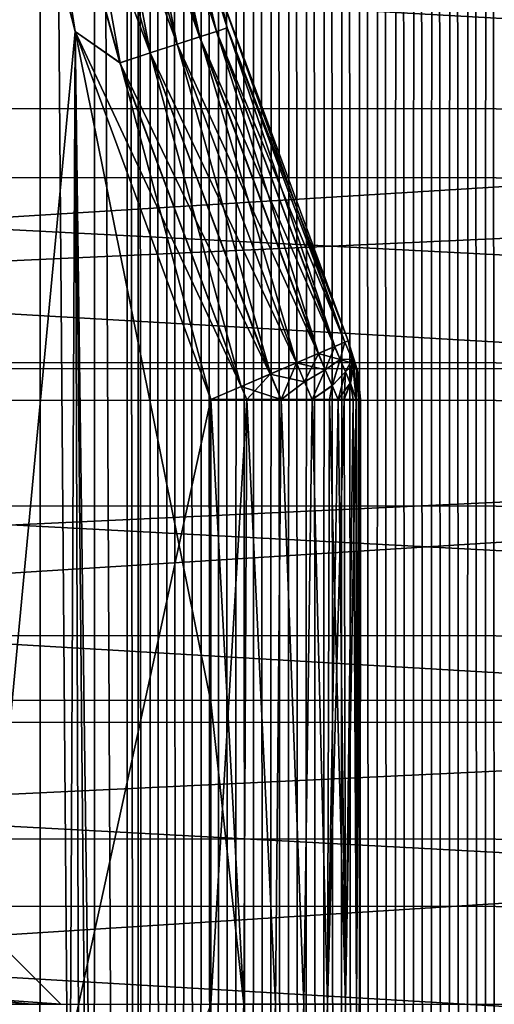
# Model space of a CAD drawing. Header units: metres. Extents: x -205 to 205, y -104 to 104.
# Tile 333 of 656: x -68.68 to -65.51, y 0.04 to 6.62. Entities that reach past the tile are written whole.
import ezdxf

# ---------------------------------------------------------------- set-up
doc = ezdxf.new("R2010")
doc.units = ezdxf.units.M
doc.layers.add('solid_01_2-CONSUMER_EHM_BOX_SW0001', color=7, linetype='CONTINUOUS')

msp = doc.modelspace()

# ---------------------------------------------------------------- linework, layer by layer
at = {"layer": 'solid_01_2-CONSUMER_EHM_BOX_SW0001'}
for points in [[(-200.010849, -74.958488), (-200.010773, 75.041512), (-0.010778, 75.04142)], [(-0.010849, -74.95858), (-200.010849, -74.958488), (-0.010778, 75.04142)], [(-67.891357, 25.041451, 1.5), (-67.831909, -57.8419, 1.5), (-67.794312, 57.908562, 1.5)], [(-67.831909, -57.8419, 1.5), (-67.719505, -57.792744, 1.5), (-67.794312, 57.908562, 1.5)], [(-67.719505, -57.792744, 1.5), (-67.681831, 57.860203, 1.5), (-67.794312, 57.908562, 1.5)], [(-67.719505, -57.792744, 1.5), (-67.605576, -57.745773, 1.5), (-67.681831, 57.860203, 1.5)], [(-67.605576, -57.745773, 1.5), (-67.567947, 57.813984, 1.5), (-67.681831, 57.860203, 1.5)], [(-67.605576, -57.745773, 1.5), (-67.490395, -57.701077, 1.5), (-67.567947, 57.813984, 1.5)], [(-67.490395, -57.701077, 1.5), (-67.452911, 57.770031, 1.5), (-67.567947, 57.813984, 1.5)], [(-67.490395, -57.701077, 1.5), (-67.374199, -57.658749, 1.5), (-67.452911, 57.770031, 1.5)], [(-67.374199, -57.658749, 1.5), (-67.336975, 57.728474, 1.5), (-67.452911, 57.770031, 1.5)], [(-67.374199, -57.658749, 1.5), (-67.257248, -57.618885, 1.5), (-67.336975, 57.728474, 1.5)], [(-67.257248, -57.618885, 1.5), (-67.220383, 57.689438, 1.5), (-67.336975, 57.728474, 1.5)], [(-67.257248, -57.618885, 1.5), (-67.139801, -57.581585, 1.5), (-67.220383, 57.689438, 1.5)], [(-67.139801, -57.581585, 1.5), (-67.103386, 57.653046, 1.5), (-67.220383, 57.689438, 1.5)], [(-67.139801, -57.581585, 1.5), (-67.02211, -57.546936, 1.5), (-67.103386, 57.653046, 1.5)], [(-67.02211, -57.546936, 1.5), (-66.986244, 57.619427, 1.5), (-67.103386, 57.653046, 1.5)], [(-67.02211, -57.546936, 1.5), (-66.904427, -57.515041, 1.5), (-66.986244, 57.619427, 1.5)], [(-66.904427, -57.515041, 1.5), (-66.869194, 57.588703, 1.5), (-66.986244, 57.619427, 1.5)], [(-66.904427, -57.515041, 1.5), (-66.787018, -57.485989, 1.5), (-66.869194, 57.588703, 1.5)], [(-66.787018, -57.485989, 1.5), (-66.751717, 57.560741, 1.5), (-66.869194, 57.588703, 1.5)], [(-66.787018, -57.485989, 1.5), (-66.669449, -57.45969, 1.5), (-66.751717, 57.560741, 1.5)], [(-66.669449, -57.45969, 1.5), (-66.633224, 57.535316, 1.5), (-66.751717, 57.560741, 1.5)], [(-66.669449, -57.45969, 1.5), (-66.551208, -57.435986, 1.5), (-66.633224, 57.535316, 1.5)], [(-66.551208, -57.435986, 1.5), (-66.51387, 57.512444, 1.5), (-66.633224, 57.535316, 1.5)], [(-66.551208, -57.435986, 1.5), (-66.432388, -57.414871, 1.5), (-66.51387, 57.512444, 1.5)], [(-66.432388, -57.414871, 1.5), (-66.393837, 57.492126, 1.5), (-66.51387, 57.512444, 1.5)], [(-66.432388, -57.414871, 1.5), (-66.313095, -57.396351, 1.5), (-66.393837, 57.492126, 1.5)], [(-66.313095, -57.396351, 1.5), (-66.2733, 57.474377, 1.5), (-66.393837, 57.492126, 1.5)], [(-66.313095, -57.396351, 1.5), (-66.193413, -57.380421, 1.5), (-66.2733, 57.474377, 1.5)], [(-66.193413, -57.380421, 1.5), (-66.152412, 57.459194, 1.5), (-66.2733, 57.474377, 1.5)], [(-66.193413, -57.380421, 1.5), (-66.073456, -57.367085, 1.5), (-66.152412, 57.459194, 1.5)], [(-66.073456, -57.367085, 1.5), (-66.031349, 57.446594, 1.5), (-66.152412, 57.459194, 1.5)], [(-66.073456, -57.367085, 1.5), (-65.953308, -57.356335, 1.5), (-66.031349, 57.446594, 1.5)], [(-65.953308, -57.356335, 1.5), (-65.910286, 57.436581, 1.5), (-66.031349, 57.446594, 1.5)], [(-65.953308, -57.356335, 1.5), (-65.833076, -57.348175, 1.5), (-65.910286, 57.436581, 1.5)], [(-65.833076, -57.348175, 1.5), (-65.789383, 57.429161, 1.5), (-65.910286, 57.436581, 1.5)], [(-65.833076, -57.348175, 1.5), (-65.71286, -57.342609, 1.5), (-65.789383, 57.429161, 1.5)], [(-65.71286, -57.342609, 1.5), (-65.668823, 57.424343, 1.5), (-65.789383, 57.429161, 1.5)], [(-65.71286, -57.342609, 1.5), (-65.592758, -57.339626, 1.5), (-65.668823, 57.424343, 1.5)], [(-65.592758, -57.339626, 1.5), (-65.548759, 57.422134, 1.5), (-65.668823, 57.424343, 1.5)], [(-65.592758, -57.339626, 1.5), (-65.47287, -57.339233, 1.5), (-65.548759, 57.422134, 1.5)], [(-65.47287, -57.339233, 1.5), (-65.428864, 57.422527, 1.5), (-65.548759, 57.422134, 1.5)], [(-67.966209, 24.014843, 1.5), (-67.89138, -24.958549, 1.5), (-67.891357, 25.041451, 1.5)], [(-67.89138, -24.958549, 1.5), (-67.831909, -57.8419, 1.5), (-67.891357, 25.041451, 1.5)], [(-67.966209, 24.014843, 1.5), (-68.184288, 23.021564, 1.5), (-67.966019, -23.930836, 1.5)], [(-67.966209, 24.014843, 1.5), (-67.966019, -23.930836, 1.5), (-67.89138, -24.958549, 1.5)], [(-68.184288, 23.021564, 1.5), (-68.544762, 22.063871, 1.5), (-68.186424, -22.932539, 1.5)], [(-68.184288, 23.021564, 1.5), (-68.186424, -22.932539, 1.5), (-67.966019, -23.930836, 1.5)], [(-68.544762, 22.063871, 1.5), (-69.039803, 21.165899, 1.5), (-68.551567, -21.966539, 1.5)], [(-68.544762, 22.063871, 1.5), (-68.551567, -21.966539, 1.5), (-68.186424, -22.932539, 1.5)], [(-69.039803, 21.165899, 1.5), (-69.051064, -21.065544, 1.5), (-68.551567, -21.966539, 1.5)], [(-67.497627, 16.130419, 71.699997), (-70.31855, 18.952143, 71.699997), (-72.406898, 1.038228, 71.699997)], [(-67.373253, 15.978797, 71.699997), (-67.497627, 16.130419, 71.699997), (-72.406898, 1.038228, 71.699997)], [(-67.280914, 15.805961, 71.699997), (-67.373253, 15.978797, 71.699997), (-72.406898, 1.038228, 71.699997)], [(-67.224045, 15.618438, 71.699997), (-67.280914, 15.805961, 71.699997), (-72.406898, 1.038228, 71.699997)], [(-67.204842, 15.423269, 71.699997), (-67.224045, 15.618438, 71.699997), (-72.406898, 1.038228, 71.699997)], [(-67.204842, 15.423269, 71.699997), (-72.406898, 1.038228, 71.699997), (-69.60582, 8.560189, 71.699997)], [(-68.966331, 9.07783, 63.099998), (-68.312561, 6.539456, 63.099998), (-69.407768, -5.062517, 63.099998)], [(-69.273949, -60.039104, 75), (-68.619232, -59.058781, 75), (-68.966324, 9.077796, 75)], [(-68.627174, 8.557833, 63.124878), (-68.312561, 6.539456, 63.099998), (-68.966331, 9.07783, 63.099998)], [(-68.619232, -59.058781, 75), (-68.312546, 6.539425, 75), (-68.966324, 9.077796, 75)], [(-68.626343, 8.558022, 74.97493), (-68.966324, 9.077796, 75), (-68.312546, 6.539425, 75)], [(-68.081131, 8.682261, 63.476353), (-67.964844, 8.70876, 63.666138), (-67.367378, 6.540245, 63.666027)], [(-68.080605, 8.682382, 74.622963), (-67.480263, 6.503625, 74.622963), (-67.96447, 8.708844, 74.433075)], [(-67.964844, 8.70876, 63.666138), (-67.892685, 8.725203, 63.877724), (-67.296959, 6.563089, 63.877602)], [(-67.367378, 6.540245, 63.666027), (-67.964844, 8.70876, 63.666138), (-67.296959, 6.563089, 63.877602)], [(-67.96447, 8.708844, 74.433075), (-67.366966, 6.540378, 74.433075), (-67.892502, 8.725245, 74.221428)], [(-67.480263, 6.503625, 74.622963), (-67.366966, 6.540378, 74.433075), (-67.96447, 8.708844, 74.433075)], [(-67.296959, 6.563089, 63.877602), (-67.892685, 8.725203, 63.877724), (-67.358093, 6.837773, 64.099998)], [(-67.892502, 8.725245, 74.221428), (-67.296753, 6.563157, 74.221428), (-67.358093, 6.837773, 74)], [(-67.366966, 6.540378, 74.433075), (-67.296753, 6.563157, 74.221428), (-67.892502, 8.725245, 74.221428)], [(-68.42083, 8.604853, 63.19875), (-68.235718, 8.647035, 63.317905), (-67.631683, 6.454503, 63.317825)], [(-68.420067, 8.605027, 74.900871), (-67.81144, 6.39619, 74.900871), (-68.235054, 8.647186, 74.781555)], [(-68.235718, 8.647035, 63.317905), (-68.081131, 8.682261, 63.476353), (-67.48085, 6.503433, 63.476257)], [(-67.631683, 6.454503, 63.317825), (-68.235718, 8.647035, 63.317905), (-67.48085, 6.503433, 63.476257)], [(-68.235054, 8.647186, 74.781555), (-67.630943, 6.454743, 74.781555), (-68.080605, 8.682382, 74.622963)], [(-67.81144, 6.39619, 74.900871), (-67.630943, 6.454743, 74.781555), (-68.235054, 8.647186, 74.781555)], [(-67.48085, 6.503433, 63.476257), (-68.081131, 8.682261, 63.476353), (-67.367378, 6.540245, 63.666027)], [(-67.630943, 6.454743, 74.781555), (-67.480263, 6.503625, 74.622963), (-68.080605, 8.682382, 74.622963)], [(-67.812294, 6.395912, 63.198696), (-68.627174, 8.557833, 63.124878), (-68.42083, 8.604853, 63.19875)], [(-68.627174, 8.557833, 63.124878), (-68.013603, 6.330606, 63.124851), (-68.312561, 6.539456, 63.099998)], [(-67.812294, 6.395912, 63.198696), (-68.013603, 6.330606, 63.124851), (-68.627174, 8.557833, 63.124878)], [(-68.420067, 8.605027, 74.900871), (-68.626343, 8.558022, 74.97493), (-68.01268, 6.330906, 74.97493)], [(-68.01268, 6.330906, 74.97493), (-68.626343, 8.558022, 74.97493), (-68.312546, 6.539425, 75)], [(-67.812294, 6.395912, 63.198696), (-68.42083, 8.604853, 63.19875), (-67.631683, 6.454503, 63.317825)], [(-68.420067, 8.605027, 74.900871), (-68.01268, 6.330906, 74.97493), (-67.81144, 6.39619, 74.900871)], [(-46.499046, 7.888679, 8.861515), (-84.499046, 7.894127, 8.861519), (-84.499313, 6.025311, 8.055379)], [(-46.499313, 6.020003, 40.944565), (-84.499313, 6.025411, 40.944576), (-84.499046, 7.893898, 40.13858)], [(-46.499046, 7.888679, 8.861515), (-84.499313, 6.025311, 8.055379), (-46.499313, 6.019871, 8.055379)], [(-46.499313, 6.020003, 40.944565), (-84.499046, 7.893898, 40.13858), (-46.499046, 7.888484, 40.138569)], [(-46.499378, 5.559066, 2.806367), (-84.499382, 5.564497, 2.806365), (-84.499077, 7.70121, 3.450885)], [(-46.499073, 7.69577, 3.450885), (-46.499378, 5.559066, 2.806367), (-84.499077, 7.70121, 3.450885)], [(-67.358093, 6.837773, 64.099998), (-67.358093, 6.837773, 74), (-66.487, 4.47283, 74)], [(-66.509827, 4.463087, 74.221428), (-66.487, 4.47283, 74), (-67.358093, 6.837773, 74)], [(-66.487, 4.47283, 64.099998), (-67.358093, 6.837773, 64.099998), (-66.487, 4.47283, 74)], [(-67.296753, 6.563157, 74.221428), (-66.509827, 4.463087, 74.221428), (-67.358093, 6.837773, 74)], [(-67.296959, 6.563089, 63.877602), (-67.358093, 6.837773, 64.099998), (-66.487, 4.47283, 64.099998)], [(-46.499222, 6.673916, 45.893417), (-84.499222, 6.679391, 45.893406), (-84.499557, 4.327396, 46.485859)], [(-46.499222, 6.673916, 45.893417), (-84.499557, 4.327396, 46.485859), (-46.499557, 4.321917, 46.485867)], [(-68.312561, 6.539456, 63.099998), (-67.406754, 4.080335, 63.099998), (-69.407768, -5.062517, 63.099998)], [(-68.619232, -59.058781, 75), (-68.098198, -58.001133, 75), (-68.312546, 6.539425, 75)], [(-67.203094, 4.167244, 63.124825), (-67.406754, 4.080335, 63.099998), (-68.312561, 6.539456, 63.099998)], [(-68.013603, 6.330606, 63.124851), (-67.203094, 4.167244, 63.124825), (-68.312561, 6.539456, 63.099998)], [(-68.312546, 6.539425, 75), (-67.490807, -55.727959, 75), (-67.406898, 2.058607, 75)], [(-68.01268, 6.330906, 74.97493), (-68.312546, 6.539425, 75), (-67.406754, 4.080338, 75)], [(-67.719482, -56.882935, 75), (-67.490807, -55.727959, 75), (-68.312546, 6.539425, 75)], [(-68.098198, -58.001133, 75), (-67.719482, -56.882935, 75), (-68.312546, 6.539425, 75)], [(-67.406898, 2.058607, 75), (-67.406754, 4.080338, 75), (-68.312546, 6.539425, 75)], [(-67.48085, 6.503433, 63.476257), (-67.367378, 6.540245, 63.666027), (-66.578171, 4.433922, 63.665913)], [(-67.480263, 6.503625, 74.622963), (-66.687271, 4.387364, 74.622963), (-67.366966, 6.540378, 74.433075)], [(-67.367378, 6.540245, 63.666027), (-67.296959, 6.563089, 63.877602), (-66.510056, 4.462989, 63.87748)], [(-67.367378, 6.540245, 63.666027), (-66.510056, 4.462989, 63.87748), (-66.578171, 4.433922, 63.665913)], [(-67.366966, 6.540378, 74.433075), (-66.577721, 4.434114, 74.433075), (-67.296753, 6.563157, 74.221428)], [(-67.366966, 6.540378, 74.433075), (-66.687271, 4.387364, 74.622963), (-66.577721, 4.434114, 74.433075)], [(-67.296959, 6.563089, 63.877602), (-66.487, 4.47283, 64.099998), (-66.510056, 4.462989, 63.87748)], [(-67.296753, 6.563157, 74.221428), (-66.577721, 4.434114, 74.433075), (-66.509827, 4.463087, 74.221428)], [(-67.812294, 6.395912, 63.198696), (-67.631683, 6.454503, 63.317825), (-66.833778, 4.324845, 63.317749)], [(-67.81144, 6.39619, 74.900871), (-67.0075, 4.250711, 74.900871), (-67.630943, 6.454743, 74.781555)], [(-67.631683, 6.454503, 63.317825), (-67.48085, 6.503433, 63.476257), (-66.687912, 4.38709, 63.476158)], [(-67.631683, 6.454503, 63.317825), (-66.687912, 4.38709, 63.476158), (-66.833778, 4.324845, 63.317749)], [(-67.630943, 6.454743, 74.781555), (-66.83297, 4.325189, 74.781555), (-67.480263, 6.503625, 74.622963)], [(-67.630943, 6.454743, 74.781555), (-67.0075, 4.250711, 74.900871), (-66.83297, 4.325189, 74.781555)], [(-67.48085, 6.503433, 63.476257), (-66.578171, 4.433922, 63.665913), (-66.687912, 4.38709, 63.476158)], [(-67.480263, 6.503625, 74.622963), (-66.83297, 4.325189, 74.781555), (-66.687271, 4.387364, 74.622963)], [(-67.812294, 6.395912, 63.198696), (-67.00843, 4.250315, 63.198643), (-68.013603, 6.330606, 63.124851)], [(-67.81144, 6.39619, 74.900871), (-68.01268, 6.330906, 74.97493), (-67.202087, 4.167674, 74.97493)], [(-67.812294, 6.395912, 63.198696), (-66.833778, 4.324845, 63.317749), (-67.00843, 4.250315, 63.198643)], [(-67.81144, 6.39619, 74.900871), (-67.202087, 4.167674, 74.97493), (-67.0075, 4.250711, 74.900871)], [(-68.013603, 6.330606, 63.124851), (-67.00843, 4.250315, 63.198643), (-67.203094, 4.167244, 63.124825)], [(-68.01268, 6.330906, 74.97493), (-67.406754, 4.080338, 75), (-67.202087, 4.167674, 74.97493)], [(-46.499592, 4.070405, 41.528263), (-84.499596, 4.075802, 41.528275), (-84.499313, 6.025411, 40.944576)], [(-46.499313, 6.019871, 8.055379), (-84.499313, 6.025311, 8.055379), (-84.499565, 4.288719, 7.539719)], [(-46.499561, 4.283252, 7.539712), (-46.499313, 6.019871, 8.055379), (-84.499565, 4.288719, 7.539719)], [(-46.499592, 4.070405, 41.528263), (-84.499313, 6.025411, 40.944576), (-46.499313, 6.020003, 40.944565)], [(-46.499695, 3.364001, 2.405209), (-84.499695, 3.369427, 2.405207), (-84.499382, 5.564497, 2.806365)], [(-46.499378, 5.559066, 2.806367), (-46.499695, 3.364001, 2.405209), (-84.499382, 5.564497, 2.806365)], [(-66.687912, 4.38709, 63.476158), (-66.578171, 4.433922, 63.665913), (-66.540848, 4.346705, 63.676613)], [(-66.687271, 4.387364, 74.622963), (-66.640556, 4.277892, 74.611488), (-66.577721, 4.434114, 74.433075)], [(-66.640556, 4.277892, 74.611488), (-66.540558, 4.347021, 74.4226), (-66.577721, 4.434114, 74.433075)], [(-66.540848, 4.346705, 63.676613), (-66.578171, 4.433922, 63.665913), (-66.510056, 4.462989, 63.87748)], [(-66.509827, 4.463087, 74.221428), (-66.577721, 4.434114, 74.433075), (-66.540558, 4.347021, 74.4226)], [(-66.540848, 4.346705, 63.676613), (-66.510056, 4.462989, 63.87748), (-66.46154, 4.34953, 63.915321)], [(-66.448372, 4.319078, 74.15657), (-66.509827, 4.463087, 74.221428), (-66.540558, 4.347021, 74.4226)], [(-66.46154, 4.34953, 63.915321), (-66.510056, 4.462989, 63.87748), (-66.487, 4.47283, 64.099998)], [(-66.448372, 4.319078, 74.15657), (-66.487, 4.47283, 74), (-66.509827, 4.463087, 74.221428)], [(-66.42292, 4.259429, 74), (-66.487, 4.47283, 64.099998), (-66.487, 4.47283, 74)], [(-66.429535, 4.274931, 74.08474), (-66.487, 4.47283, 74), (-66.448372, 4.319078, 74.15657)], [(-66.42292, 4.259429, 74), (-66.487, 4.47283, 74), (-66.429535, 4.274931, 74.08474)], [(-66.42292, 4.259429, 74), (-66.42701, 4.280607, 64.099998), (-66.487, 4.47283, 64.099998)], [(-66.429489, 4.274674, 64.01516), (-66.46154, 4.34953, 63.915321), (-66.487, 4.47283, 64.099998)], [(-66.42701, 4.280607, 64.099998), (-66.429489, 4.274674, 64.01516), (-66.487, 4.47283, 64.099998)], [(-66.833778, 4.324845, 63.317749), (-66.687912, 4.38709, 63.476158), (-66.640938, 4.277606, 63.487938)], [(-66.83297, 4.325189, 74.781555), (-66.779121, 4.199008, 74.769417), (-66.687271, 4.387364, 74.622963)], [(-66.779121, 4.199008, 74.769417), (-66.640556, 4.277892, 74.611488), (-66.687271, 4.387364, 74.622963)], [(-66.640938, 4.277606, 63.487938), (-66.687912, 4.38709, 63.476158), (-66.540848, 4.346705, 63.676613)], [(-66.595734, 4.17226, 63.522247), (-66.640938, 4.277606, 63.487938), (-66.540848, 4.346705, 63.676613)], [(-66.640556, 4.277892, 74.611488), (-66.595558, 4.172453, 74.577484), (-66.540558, 4.347021, 74.4226)], [(-66.595734, 4.17226, 63.522247), (-66.540848, 4.346705, 63.676613), (-66.505356, 4.263791, 63.707783)], [(-66.595558, 4.172453, 74.577484), (-66.505188, 4.264143, 74.39167), (-66.540558, 4.347021, 74.4226)], [(-66.505356, 4.263791, 63.707783), (-66.540848, 4.346705, 63.676613), (-66.46154, 4.34953, 63.915321)], [(-66.448372, 4.319078, 74.15657), (-66.540558, 4.347021, 74.4226), (-66.505188, 4.264143, 74.39167)], [(-66.473412, 4.189186, 63.757896), (-66.505356, 4.263791, 63.707783), (-66.46154, 4.34953, 63.915321)], [(-66.433502, 4.080265, 63.870251), (-66.473412, 4.189186, 63.757896), (-66.46154, 4.34953, 63.915321)], [(-66.433502, 4.080265, 63.870251), (-66.46154, 4.34953, 63.915321), (-66.429489, 4.274674, 64.01516)], [(-46.499557, 4.321917, 46.485867), (-84.499557, 4.327396, 46.485859), (-84.499901, 1.924944, 46.820545)], [(-46.499557, 4.321917, 46.485867), (-84.499901, 1.924944, 46.820545), (-46.499901, 1.919465, 46.820545)], [(-46.499561, 4.283252, 7.539712), (-84.499565, 4.288719, 7.539719), (-84.499817, 2.50302, 7.237209)], [(-46.499817, 2.497551, 7.237206), (-46.499561, 4.283252, 7.539712), (-84.499817, 2.50302, 7.237209)], [(-67.00843, 4.250315, 63.198643), (-66.833778, 4.324845, 63.317749), (-66.779503, 4.198779, 63.330238)], [(-67.0075, 4.250711, 74.900871), (-66.934746, 4.080301, 74.881599), (-66.83297, 4.325189, 74.781555)], [(-66.934746, 4.080301, 74.881599), (-66.779121, 4.199008, 74.769417), (-66.83297, 4.325189, 74.781555)], [(-66.779503, 4.198779, 63.330238), (-66.833778, 4.324845, 63.317749), (-66.640938, 4.277606, 63.487938)], [(-66.779121, 4.199008, 74.769417), (-66.728142, 4.080287, 74.734497), (-66.640556, 4.277892, 74.611488)], [(-66.728142, 4.080287, 74.734497), (-66.595558, 4.172453, 74.577484), (-66.640556, 4.277892, 74.611488)], [(-66.448372, 4.319078, 74.15657), (-66.505188, 4.264143, 74.39167), (-66.473335, 4.189491, 74.341782)], [(-66.448372, 4.319078, 74.15657), (-66.473335, 4.189491, 74.341782), (-66.433502, 4.080265, 74.229752)], [(-66.429535, 4.274931, 74.08474), (-66.448372, 4.319078, 74.15657), (-66.433502, 4.080265, 74.229752)], [(-66.42701, 4.280607, 64.099998), (-66.419067, 4.080264, 63.943535), (-66.429489, 4.274674, 64.01516)], [(-66.42701, 4.280607, 64.099998), (-66.406464, 4.080263, 74), (-66.406464, 4.080263, 64.099998)], [(-66.42292, 4.259429, 74), (-66.406464, 4.080263, 74), (-66.42701, 4.280607, 64.099998)], [(-66.410027, 4.080264, 64.019096), (-66.42701, 4.280607, 64.099998), (-66.406464, 4.080263, 64.099998)], [(-66.42701, 4.280607, 64.099998), (-66.410027, 4.080264, 64.019096), (-66.419067, 4.080264, 63.943535)], [(-67.203094, 4.167244, 63.124825), (-67.00843, 4.250315, 63.198643), (-66.934746, 4.080301, 63.218403)], [(-67.202087, 4.167674, 74.97493), (-67.16478, 4.080317, 74.970284), (-67.0075, 4.250711, 74.900871)], [(-67.16478, 4.080317, 74.970284), (-66.934746, 4.080301, 74.881599), (-67.0075, 4.250711, 74.900871)], [(-67.00843, 4.250315, 63.198643), (-66.779503, 4.198779, 63.330238), (-66.934746, 4.080301, 63.218403)], [(-66.779503, 4.198779, 63.330238), (-66.640938, 4.277606, 63.487938), (-66.728142, 4.080287, 63.365501)], [(-66.595734, 4.17226, 63.522247), (-66.728142, 4.080287, 63.365501), (-66.640938, 4.277606, 63.487938)], [(-66.595734, 4.17226, 63.522247), (-66.505356, 4.263791, 63.707783), (-66.555481, 4.080274, 63.575275)], [(-66.595558, 4.172453, 74.577484), (-66.555481, 4.080274, 74.524727), (-66.505188, 4.264143, 74.39167)], [(-66.555481, 4.080274, 74.524727), (-66.514633, 4.080271, 74.451805), (-66.505188, 4.264143, 74.39167)], [(-66.473412, 4.189186, 63.757896), (-66.555481, 4.080274, 63.575275), (-66.505356, 4.263791, 63.707783)], [(-66.514633, 4.080271, 74.451805), (-66.473335, 4.189491, 74.341782), (-66.505188, 4.264143, 74.39167)], [(-66.429535, 4.274931, 74.08474), (-66.433502, 4.080265, 74.229752), (-66.419067, 4.080264, 74.156464)], [(-66.433502, 4.080265, 63.870251), (-66.429489, 4.274674, 64.01516), (-66.419067, 4.080264, 63.943535)], [(-66.429535, 4.274931, 74.08474), (-66.419067, 4.080264, 74.156464), (-66.410027, 4.080264, 74.080902)], [(-66.42292, 4.259429, 74), (-66.429535, 4.274931, 74.08474), (-66.410027, 4.080264, 74.080902)], [(-66.42292, 4.259429, 74), (-66.410027, 4.080264, 74.080902), (-66.406464, 4.080263, 74)], [(-67.16478, 4.080317, 74.970284), (-67.202087, 4.167674, 74.97493), (-67.406754, 4.080338, 75)], [(-67.203094, 4.167244, 63.124825), (-67.16478, 4.080317, 63.129715), (-67.406754, 4.080335, 63.099998)], [(-67.203094, 4.167244, 63.124825), (-66.934746, 4.080301, 63.218403), (-67.16478, 4.080317, 63.129715)], [(-66.934746, 4.080301, 74.881599), (-66.728142, 4.080287, 74.734497), (-66.779121, 4.199008, 74.769417)], [(-66.779503, 4.198779, 63.330238), (-66.728142, 4.080287, 63.365501), (-66.934746, 4.080301, 63.218403)], [(-66.728142, 4.080287, 74.734497), (-66.613411, 4.080278, 74.60878), (-66.595558, 4.172453, 74.577484)], [(-66.595734, 4.17226, 63.522247), (-66.613411, 4.080278, 63.491222), (-66.728142, 4.080287, 63.365501)], [(-66.613411, 4.080278, 74.60878), (-66.555481, 4.080274, 74.524727), (-66.595558, 4.172453, 74.577484)], [(-66.595734, 4.17226, 63.522247), (-66.555481, 4.080274, 63.575275), (-66.613411, 4.080278, 63.491222)], [(-66.473412, 4.189186, 63.757896), (-66.514633, 4.080271, 63.648193), (-66.555481, 4.080274, 63.575275)], [(-66.514633, 4.080271, 74.451805), (-66.453674, 4.080266, 74.302719), (-66.473335, 4.189491, 74.341782)], [(-66.433502, 4.080265, 63.870251), (-66.514633, 4.080271, 63.648193), (-66.473412, 4.189186, 63.757896)], [(-66.453674, 4.080266, 74.302719), (-66.433502, 4.080265, 74.229752), (-66.473335, 4.189491, 74.341782)], [(-46.499882, 2.066105, 41.881676), (-84.499878, 2.071495, 41.88168), (-84.499596, 4.075802, 41.528275)], [(-46.499882, 2.066105, 41.881676), (-84.499596, 4.075802, 41.528275), (-46.499592, 4.070405, 41.528263)], [(-67.406754, 4.080335, 63.099998), (-67.407043, 0.037213, 63.099998), (-69.407768, -5.062517, 63.099998)], [(-67.16478, 4.080317, 63.129715), (-67.407043, 0.037213, 63.099998), (-67.406754, 4.080335, 63.099998)], [(-67.16478, 4.080317, 63.129715), (-67.184517, 0.03748, 63.125072), (-67.407043, 0.037213, 63.099998)], [(-67.184517, 0.03748, 74.97493), (-67.406754, 4.080338, 75), (-67.406898, 2.058607, 75)], [(-67.16478, 4.080317, 74.970284), (-67.406754, 4.080338, 75), (-67.184517, 0.03748, 74.97493)], [(-67.16478, 4.080317, 74.970284), (-67.184517, 0.03748, 74.97493), (-66.97316, 0.03745, 74.90097)], [(-67.16478, 4.080317, 63.129715), (-66.97316, 0.03745, 63.199032), (-67.184517, 0.03748, 63.125072)], [(-67.16478, 4.080317, 74.970284), (-66.97316, 0.03745, 74.90097), (-66.934746, 4.080301, 74.881599)], [(-67.16478, 4.080317, 63.129715), (-66.934746, 4.080301, 63.218403), (-66.97316, 0.03745, 63.199032)], [(-66.934746, 4.080301, 74.881599), (-66.97316, 0.03745, 74.90097), (-66.783554, 0.037423, 74.78183)], [(-66.934746, 4.080301, 63.218403), (-66.783554, 0.037423, 63.318169), (-66.97316, 0.03745, 63.199032)], [(-66.934746, 4.080301, 74.881599), (-66.783554, 0.037423, 74.78183), (-66.728142, 4.080287, 74.734497)], [(-66.934746, 4.080301, 63.218403), (-66.728142, 4.080287, 63.365501), (-66.783554, 0.037423, 63.318169)], [(-66.728142, 4.080287, 74.734497), (-66.783554, 0.037423, 74.78183), (-66.625206, 0.0374, 74.623489)], [(-66.728142, 4.080287, 63.365501), (-66.625206, 0.0374, 63.476509), (-66.783554, 0.037423, 63.318169)], [(-66.728142, 4.080287, 74.734497), (-66.625206, 0.0374, 74.623489), (-66.613411, 4.080278, 74.60878)], [(-66.728142, 4.080287, 63.365501), (-66.613411, 4.080278, 63.491222), (-66.625206, 0.0374, 63.476509)], [(-66.613411, 4.080278, 74.60878), (-66.625206, 0.0374, 74.623489), (-66.506073, 0.037383, 74.433884)], [(-66.613411, 4.080278, 63.491222), (-66.555481, 4.080274, 63.575275), (-66.625206, 0.0374, 63.476509)], [(-66.555481, 4.080274, 63.575275), (-66.514633, 4.080271, 63.648193), (-66.625206, 0.0374, 63.476509)], [(-66.514633, 4.080271, 63.648193), (-66.506073, 0.037383, 63.666115), (-66.625206, 0.0374, 63.476509)], [(-66.613411, 4.080278, 74.60878), (-66.506073, 0.037383, 74.433884), (-66.555481, 4.080274, 74.524727)], [(-66.555481, 4.080274, 74.524727), (-66.506073, 0.037383, 74.433884), (-66.514633, 4.080271, 74.451805)], [(-66.514633, 4.080271, 74.451805), (-66.506073, 0.037383, 74.433884), (-66.453674, 4.080266, 74.302719)], [(-66.514633, 4.080271, 63.648193), (-66.453674, 4.080266, 63.797279), (-66.506073, 0.037383, 63.666115)], [(-66.433502, 4.080265, 63.870251), (-66.453674, 4.080266, 63.797279), (-66.514633, 4.080271, 63.648193)], [(-66.453674, 4.080266, 74.302719), (-66.506073, 0.037383, 74.433884), (-66.432114, 0.037372, 74.222519)], [(-66.453674, 4.080266, 63.797279), (-66.433502, 4.080265, 63.870251), (-66.506073, 0.037383, 63.666115)], [(-66.433502, 4.080265, 63.870251), (-66.432114, 0.037372, 63.87748), (-66.506073, 0.037383, 63.666115)], [(-66.453674, 4.080266, 74.302719), (-66.432114, 0.037372, 74.222519), (-66.433502, 4.080265, 74.229752)], [(-66.433502, 4.080265, 74.229752), (-66.432114, 0.037372, 74.222519), (-66.419067, 4.080264, 74.156464)], [(-66.433502, 4.080265, 63.870251), (-66.419067, 4.080264, 63.943535), (-66.432114, 0.037372, 63.87748)], [(-66.419067, 4.080264, 74.156464), (-66.432114, 0.037372, 74.222519), (-66.407043, 0.037105, 74)], [(-66.410027, 4.080264, 64.019096), (-66.406464, 4.080263, 64.099998), (-66.432114, 0.037372, 63.87748)], [(-66.419067, 4.080264, 63.943535), (-66.410027, 4.080264, 64.019096), (-66.432114, 0.037372, 63.87748)], [(-66.432114, 0.037372, 63.87748), (-66.406464, 4.080263, 64.099998), (-66.407043, 0.037105, 64.099998)], [(-66.419067, 4.080264, 74.156464), (-66.407043, 0.037105, 74), (-66.410027, 4.080264, 74.080902)], [(-66.410027, 4.080264, 74.080902), (-66.407043, 0.037105, 74), (-66.406464, 4.080263, 74)], [(-66.406464, 4.080263, 64.099998), (-66.406464, 4.080263, 74), (-66.407043, 0.037105, 74)], [(-66.407043, 0.037105, 64.099998), (-66.406464, 4.080263, 64.099998), (-66.407043, 0.037105, 74)], [(-46.500011, 1.137869, 2.252324), (-84.500015, 1.143287, 2.252324), (-84.499695, 3.369427, 2.405207)], [(-46.499695, 3.364001, 2.405209), (-46.500011, 1.137869, 2.252324), (-84.499695, 3.369427, 2.405207)], [(-46.499817, 2.497551, 7.237206), (-84.499817, 2.50302, 7.237209), (-84.500076, 0.693885, 7.152123)], [(-46.500076, 0.688409, 7.152124), (-46.499817, 2.497551, 7.237206), (-84.500076, 0.693885, 7.152123)], [(-46.500172, 0.03431, 41.999992), (-84.500168, 0.039726, 41.999992), (-84.499878, 2.071495, 41.88168)], [(-46.500172, 0.03431, 41.999992), (-84.499878, 2.071495, 41.88168), (-46.499882, 2.066105, 41.881676)], [(-67.407043, 0.037213, 75), (-67.406898, 2.058607, 75), (-67.490807, -55.727959, 75)], [(-67.184517, 0.03748, 74.97493), (-67.406898, 2.058607, 75), (-67.407043, 0.037213, 75)], [(-46.499901, 1.919465, 46.820545), (-84.499901, 1.924944, 46.820545), (-84.500244, -0.499419, 46.893497)], [(-46.499901, 1.919465, 46.820545), (-84.500244, -0.499419, 46.893497), (-46.500248, -0.50488, 46.893497)], [(-46.500332, -1.091686, 2.349644), (-84.500328, -1.08629, 2.349648), (-84.500015, 1.143287, 2.252324)], [(-46.500011, 1.137869, 2.252324), (-46.500332, -1.091686, 2.349644), (-84.500015, 1.143287, 2.252324)], [(-82.406967, 1.037991, 66.099998), (-83.405304, 0.039802, 65.101738), (-68.407707, 0.037655, 65.10067)], [(-69.406967, 1.037057, 72), (-68.407707, 0.037655, 72.999329), (-83.405304, 0.039802, 72.99826)], [(-82.406967, 1.037991, 66.099998), (-68.407707, 0.037655, 65.10067), (-69.406967, 1.037057, 66.099998)], [(-69.406967, 1.037057, 66.099998), (-68.407707, 0.037655, 65.10067), (-68.407707, 0.037655, 72.999329)], [(-69.406967, 1.037057, 66.099998), (-68.407707, 0.037655, 72.999329), (-69.406967, 1.037057, 72)], [(-46.500076, 0.688409, 7.152124), (-84.500076, 0.693885, 7.152123), (-84.500336, -1.112733, 7.285743)], [(-46.500336, -1.118212, 7.285748), (-46.500076, 0.688409, 7.152124), (-84.500336, -1.112733, 7.285743)], [(-46.500462, -1.997097, 41.881672), (-84.500458, -1.991672, 41.881668), (-84.500168, 0.039726, 41.999992)], [(-46.500462, -1.997097, 41.881672), (-84.500168, 0.039726, 41.999992), (-46.500172, 0.03431, 41.999992)], [(-68.60704, 0.037684, 65.400002), (-68.407707, 0.037655, 65.10067), (-83.405304, 0.039802, 65.101738)], [(-82.839554, 0.039721, 72.699997), (-83.405304, 0.039802, 72.99826), (-68.407707, 0.037655, 72.999329)], [(-73.407043, 0.038371, 65.400002), (-68.60704, 0.037684, 65.400002), (-83.405304, 0.039802, 65.101738)], [(-77.907043, 0.039015, 72.699997), (-82.839554, 0.039721, 72.699997), (-68.407707, 0.037655, 72.999329)], [(-77.907043, 0.039015, 72.699997), (-68.407707, 0.037655, 72.999329), (-73.407043, 0.038371, 72.699997)], [(-73.196213, 0.060816, 65.61084), (-68.60704, 0.037684, 65.400002), (-73.407043, 0.038371, 65.400002)], [(-68.817879, 0.06019, 72.489174), (-73.407043, 0.038371, 72.699997), (-68.60704, 0.037684, 72.699997)], [(-68.60704, 0.037684, 72.699997), (-73.407043, 0.038371, 72.699997), (-68.407707, 0.037655, 72.999329)], [(-68.817879, 0.06019, 65.610825), (-68.60704, 0.037684, 65.400002), (-73.196213, 0.060816, 65.61084)], [(-68.817879, 0.06019, 65.610825), (-68.60704, 0.037684, 72.699997), (-68.60704, 0.037684, 65.400002)], [(-68.817879, 0.06019, 72.489174), (-68.60704, 0.037684, 72.699997), (-68.817879, 0.06019, 65.610825)], [(-68.60704, 0.037684, 65.400002), (-68.407707, 0.037655, 72.999329), (-68.407707, 0.037655, 65.10067)], [(-68.60704, 0.037684, 65.400002), (-68.60704, 0.037684, 72.699997), (-68.407707, 0.037655, 72.999329)], [(-67.184517, 0.03748, 63.125072), (-67.407768, -5.062804, 63.099998), (-67.407043, 0.037213, 63.099998)], [(-67.184517, 0.03748, 63.125072), (-67.185249, -5.062835, 63.125072), (-67.407768, -5.062804, 63.099998)], [(-67.184517, 0.03748, 74.97493), (-67.407043, 0.037213, 75), (-67.193428, -54.562519, 74.975174)], [(-67.184517, 0.03748, 74.97493), (-67.193428, -54.562519, 74.975174), (-66.981781, -54.56255, 74.90136)], [(-67.184517, 0.03748, 63.125072), (-66.97316, 0.03745, 63.199032), (-67.185249, -5.062835, 63.125072)], [(-66.97316, 0.03745, 63.199032), (-66.973885, -5.062866, 63.199032), (-67.185249, -5.062835, 63.125072)], [(-66.97316, 0.03745, 74.90097), (-67.184517, 0.03748, 74.97493), (-66.981781, -54.56255, 74.90136)], [(-66.97316, 0.03745, 74.90097), (-66.981781, -54.56255, 74.90136), (-66.791893, -54.562576, 74.782249)], [(-66.97316, 0.03745, 63.199032), (-66.783554, 0.037423, 63.318169), (-66.973885, -5.062866, 63.199032)], [(-66.783554, 0.037423, 63.318169), (-66.784279, -5.062893, 63.318169), (-66.973885, -5.062866, 63.199032)], [(-66.783554, 0.037423, 74.78183), (-66.97316, 0.03745, 74.90097), (-66.791893, -54.562576, 74.782249)], [(-66.783554, 0.037423, 74.78183), (-66.791893, -54.562576, 74.782249), (-66.633308, -54.562599, 74.62384)], [(-66.783554, 0.037423, 63.318169), (-66.625206, 0.0374, 63.476509), (-66.784279, -5.062893, 63.318169)], [(-66.625206, 0.0374, 63.476509), (-66.625938, -5.062915, 63.476509), (-66.784279, -5.062893, 63.318169)], [(-66.625206, 0.0374, 74.623489), (-66.783554, 0.037423, 74.78183), (-66.633308, -54.562599, 74.62384)], [(-66.625206, 0.0374, 74.623489), (-66.633308, -54.562599, 74.62384), (-66.513985, -54.562618, 74.43409)], [(-66.625206, 0.0374, 63.476509), (-66.506073, 0.037383, 63.666115), (-66.625938, -5.062915, 63.476509)], [(-66.506073, 0.037383, 63.666115), (-66.506805, -5.062932, 63.666115), (-66.625938, -5.062915, 63.476509)], [(-66.506073, 0.037383, 74.433884), (-66.625206, 0.0374, 74.623489), (-66.513985, -54.562618, 74.43409)], [(-66.506073, 0.037383, 74.433884), (-66.513985, -54.562618, 74.43409), (-66.439926, -54.562626, 74.222519)], [(-66.506073, 0.037383, 63.666115), (-66.432114, 0.037372, 63.87748), (-66.506805, -5.062932, 63.666115)], [(-66.432114, 0.037372, 63.87748), (-66.432846, -5.062943, 63.87748), (-66.506805, -5.062932, 63.666115)], [(-66.432114, 0.037372, 74.222519), (-66.506073, 0.037383, 74.433884), (-66.439926, -54.562626, 74.222519)], [(-66.432114, 0.037372, 74.222519), (-66.439926, -54.562626, 74.222519), (-66.414856, -54.56263, 74)], [(-66.432114, 0.037372, 63.87748), (-66.407043, 0.037105, 64.099998), (-66.432846, -5.062943, 63.87748)], [(-66.432114, 0.037372, 74.222519), (-66.414856, -54.56263, 74), (-66.407043, 0.037105, 74)]]:
    msp.add_3dface(points, dxfattribs=at)

doc.saveas('drawing.dxf')
